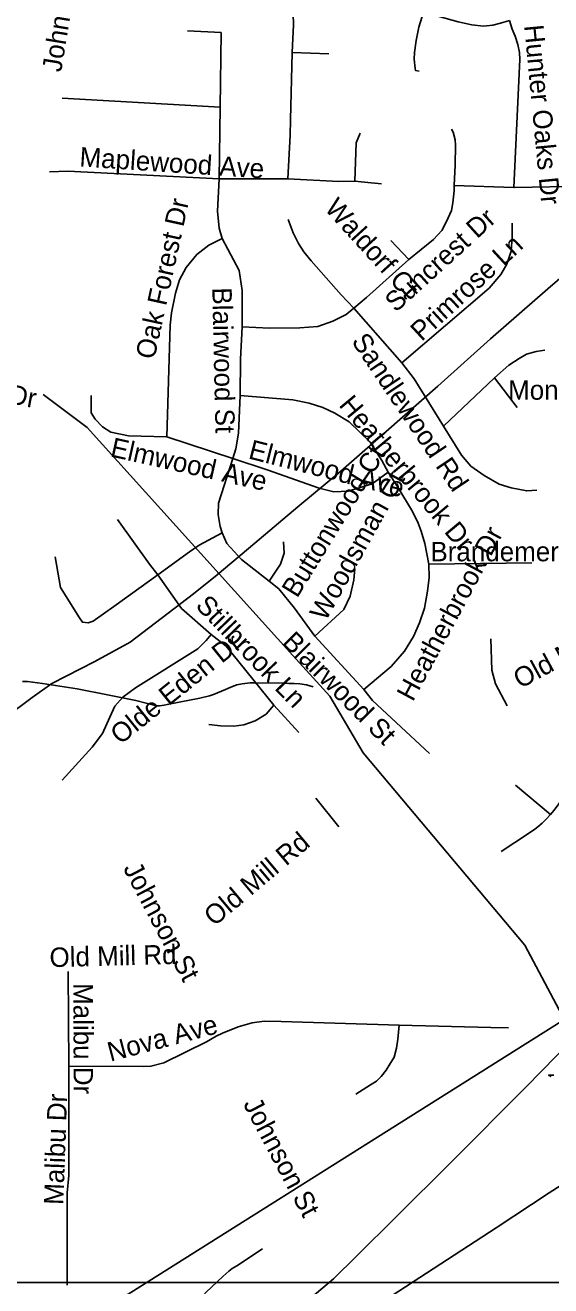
# Model space of a CAD drawing. Extents: x 1662474 to 1856135, y 779280 to 917889.
# Drawn here: x 1698515 to 1701086, y 826572 to 832736 of the extents above; entities that cross this region are included whole.
import ezdxf

# ---------------------------------------------------------------- set-up
doc = ezdxf.new("R2010")
doc.units = 0
for name, color, linetype in [('Exist Hydrographic Lake Shore', 7, 'Continuous'), ('Exist Hydrographic Misc Water Feature', 7, 'Continuous'), ('Exist Road Non-System Type 51', 7, 'Continuous'), ('Exist Road Non-System Type 51 Label', 7, 'Continuous'), ('Exist Utilities Electrical Transmission Line', 7, 'Continuous'), ('Map Preparation Inset Cut Line', 7, 'Continuous')]:
    doc.layers.add(name, color=color, linetype=linetype)

msp = doc.modelspace()

# ---------------------------------------------------------------- linework, layer by layer
at = {"layer": 'Exist Hydrographic Lake Shore'}
msp.add_lwpolyline([(1701086.9, 827596.3), (1701075, 827602.1), (1701101.5, 827602.1)], dxfattribs=at)
at = {"layer": 'Exist Hydrographic Misc Water Feature'}
for points in [[(1699824.4, 829654.8), (1698819, 830768.8), (1698604, 830930.8)], [(1701357, 827267.3), (1701326.1, 827448.5), (1701170, 827658.5), (1701155, 827868.8), (1700959, 828237.2), (1700169, 829178.9), (1700005, 829454.6), (1699824.4, 829654.8)], [(1698502.5, 829526.3), (1698526.5, 829527.4), (1698600.6, 829516.8), (1698769.8, 829490.5), (1698917.8, 829461.2), (1699055.6, 829433.8), (1699157.5, 829408.7), (1699171.4, 829408.4), (1699195.5, 829412), (1699209.5, 829414.2), (1699327.6, 829437.3), (1699353.9, 829442.4), (1699369.9, 829446.2), (1699415.9, 829457.6), (1699436.1, 829463.8), (1699494.2, 829487.2), (1699520.4, 829499), (1699550.5, 829510.7), (1699576.7, 829515.9), (1699616, 829520.8), (1699634.6, 829521.3), (1699788.7, 829518.2), (1699804.7, 829517.9), (1699830.7, 829517.3), (1699858.5, 829515.1), (1699890.6, 829511.1), (1699906.6, 829506.7), (1699923.5, 829501.4)]]:
    msp.add_lwpolyline(points, dxfattribs=at)
at = {"layer": 'Exist Road Non-System Type 51'}
for p, q in [((1699821.8, 832603), (1700000.8, 832596.7)), ((1698695.5, 832379.7), (1699468.8, 832336.1)), ((1699464.2, 831984.7), (1699468.8, 832336.1)), ((1699464.2, 831984.7), (1699799.4, 831984.7)), ((1700390.8, 831590.7), (1700302.9, 831684.1)), ((1700356.6, 831085.2), (1700123.1, 831352.7)), ((1700561.4, 830775.2), (1700811.2, 831012.5)), ((1700921.5, 830867.4), (1700811.2, 831012.5)), ((1699208.4, 830722.8), (1699530.1, 830617.5)), ((1700489.5, 830101.5), (1700993.6, 830108)), ((1700172.1, 829487.9), (1699931.5, 829749.5)), ((1699853, 829277.6), (1699731.8, 829412)), ((1701084.8, 828876.9), (1700913.4, 829020.9)), ((1700049.9, 828816.2), (1699937.2, 828957.2)), ((1698728.9, 827646.9), (1698726, 828108.4))]:
    msp.add_line(p, q, dxfattribs=at)
for points in [[(1699821.8, 832603), (1699827, 832737.4), (1699825.6, 832792.2), (1699833.9, 832830.9), (1699851.9, 832894.1), (1699876.6, 832954.2)], [(1700442.5, 832510.9), (1700424.6, 832514.2), (1700421.8, 832524.8), (1700418.1, 832570.4), (1700419.4, 832603), (1700427.5, 832662.1), (1700440.9, 832727.4), (1700463.2, 832800.7)], [(1700463.2, 832800.7), (1700632.2, 832753.4), (1700698.9, 832738.2), (1700757.1, 832731.9), (1700801.8, 832737.1), (1700840.6, 832746.4), (1700884.1, 832758.9)], [(1699468.8, 832336.1), (1699473.5, 832699.9), (1699309.9, 832708)], [(1700904.9, 831943.2), (1700933.2, 832533.7), (1700934.6, 832568.1), (1700932.2, 832603.2), (1700925.1, 832642.1), (1700912.2, 832682.8), (1700896.2, 832717.2), (1700884.1, 832758.9)], [(1699799.4, 831984.7), (1699811.2, 832199.1), (1699812.4, 832274.2), (1699821.8, 832603)], [(1700127.8, 831974.4), (1700134.4, 832161.5), (1700154, 832208.5)], [(1700613.9, 831953.2), (1700618.1, 832052.4), (1700620.6, 832150.2), (1700618.1, 832176.5), (1700607.6, 832213.5), (1700600.8, 832227.4)], [(1698634.1, 832019.6), (1698724.6, 832021.9), (1699464.2, 831984.7)], [(1699477.9, 831692.8), (1699464.6, 831743.4), (1699456.1, 831826.4), (1699464.2, 831984.7)], [(1699799.4, 831984.7), (1700048.8, 831971.5), (1700127.8, 831974.4)], [(1700127.8, 831974.4), (1700174.8, 831969.2), (1700258.2, 831961)], [(1700390.8, 831590.7), (1700511.8, 831687.8), (1700553, 831732.7), (1700576.6, 831777), (1700600.2, 831830.4), (1700607.4, 831868.4), (1700612.9, 831926.9), (1700613.9, 831953.2)], [(1700613.9, 831953.2), (1700904.9, 831943.2), (1700907.9, 831943.2), (1701251.9, 831948.4)], [(1700123.1, 831352.7), (1700060.1, 831417.4), (1699913.4, 831583.6), (1699878.4, 831628.8), (1699851.6, 831668.1), (1699825.4, 831720.9), (1699801.6, 831785.7)], [(1700356.6, 831085.2), (1700785.2, 831450.5), (1700841.1, 831517.2), (1700871.6, 831568.4), (1700891.6, 831631.1), (1700896.5, 831699.9), (1700896.5, 831768.1)], [(1699208.4, 830722.8), (1699224.9, 831269.7), (1699230.1, 831330.1), (1699249.9, 831426.1), (1699270.6, 831491.8), (1699301.9, 831551.1), (1699354.1, 831614.6), (1699413.4, 831661.2), (1699477.9, 831692.8)], [(1699575.9, 831261.6), (1699575.9, 831438.4), (1699561.4, 831536.6), (1699477.9, 831692.8)], [(1700123.1, 831352.7), (1700184.8, 831405.1), (1700390.8, 831590.7)], [(1699575.9, 831261.6), (1699710.5, 831254.2), (1699858.8, 831255.8), (1699946.9, 831262.9), (1700019.1, 831288.4), (1700085.2, 831321.2), (1700123.1, 831352.7)], [(1699566.4, 830925.1), (1699569, 831102.5), (1699575.9, 831261.6)], [(1700811.2, 831012.5), (1700881.1, 831074.4), (1700930.9, 831105.7), (1700966.4, 831127.9), (1701014.4, 831141.4), (1701057.1, 831147.4)], [(1700561.4, 830775.2), (1700418.4, 831006.4), (1700356.6, 831085.2)], [(1698837.2, 830925.1), (1698838.4, 830840.9), (1698858.2, 830810.4), (1698893.9, 830771.9), (1698934.1, 830745.6), (1699020.8, 830729), (1699082.1, 830726.4), (1699208.4, 830722.8)], [(1699530.1, 830617.5), (1699545.6, 830665.5), (1699558.8, 830741.9), (1699566.4, 830925.1)], [(1699566.4, 830925.1), (1699824.1, 830904.4), (1699903.4, 830888.6), (1699970.9, 830866.9), (1700030.1, 830839), (1700099.4, 830797.5), (1700202.6, 830696.8), (1700259.6, 830607.5), (1700291, 830550)], [(1701016.8, 830462.9), (1700968.1, 830459.2), (1700892.4, 830474.7), (1700834.1, 830492.5), (1700759.9, 830534.9), (1700695.2, 830580.5), (1700649.4, 830634.2), (1700561.4, 830775.2)], [(1699477.9, 830253.4), (1699469.5, 830284.4), (1699458.5, 830343.8), (1699461.4, 830399.9), (1699530.1, 830617.5)], [(1699530.1, 830617.5), (1699698.9, 830562.4), (1699953, 830473.1), (1700024.1, 830455.2), (1700095.5, 830457.1), (1700212.4, 830494.4), (1700291, 830550)], [(1700291, 830550), (1700337.2, 830477.6), (1700410.1, 830357.7), (1700437.5, 830301.5), (1700451.9, 830261.9), (1700469.5, 830201.5), (1700489.5, 830101.5)], [(1699164.2, 830047.9), (1699122.9, 830100.7), (1698967.4, 830318.5)], [(1699164.2, 830047.9), (1699319.6, 830161.4), (1699366.4, 830193.6), (1699477.9, 830253.4)], [(1699709.1, 830017.8), (1699572.6, 830123.8), (1699501.9, 830202.2), (1699477.9, 830253.4)], [(1699709.1, 830017.8), (1699764.5, 830100.2), (1699782.1, 830154.2), (1699777.9, 830210.2)], [(1698662.1, 830136.4), (1698687.6, 829986), (1698780.1, 829838.2), (1698795.2, 829818), (1698823.9, 829814.4), (1698847.5, 829821.4), (1698948.2, 829893.6), (1699164.2, 830047.9)], [(1699931.5, 829749.5), (1700074.2, 829878.4), (1700104.1, 829944.5), (1700122.9, 830024.6), (1700127.8, 830078.7)], [(1700489.5, 830101.5), (1700490.5, 830034.9), (1700483.6, 829968.7), (1700467.9, 829886), (1700443, 829813.9), (1700414.9, 829746.4), (1700370, 829675.5), (1700304.4, 829600.4), (1700172.1, 829487.9)], [(1699424.9, 829756.9), (1699280, 829884.7), (1699164.2, 830047.9)], [(1699931.5, 829749.5), (1699833, 829886), (1699755.1, 829979.4), (1699709.1, 830017.8)], [(1698696.6, 829045.4), (1698843.6, 829205.9), (1698893.4, 829273.4), (1698929.9, 829351.9), (1698953.2, 829405.7), (1698992.4, 829450.6), (1699054.1, 829496.5), (1699359, 829687), (1699400.5, 829727.8), (1699424.9, 829756.9)], [(1699731.8, 829412), (1699498.4, 829700.4), (1699424.9, 829756.9)], [(1700873.1, 829407.5), (1700814.9, 829515.2), (1700798.1, 829582.9), (1700791.9, 829736.1)], [(1700493.1, 829175.5), (1700213.9, 829434), (1700172.1, 829487.9)], [(1699413.4, 829316.2), (1699470.6, 829309.9), (1699536.1, 829308.1), (1699584.2, 829315.2), (1699639.4, 829334), (1699693.6, 829367.4), (1699731.8, 829412)], [(1701084.8, 828876.9), (1701100.5, 828895.8), (1701117.2, 828917.8), (1701132.8, 828940.4), (1701142.8, 828956.1), (1701156.1, 828980.5), (1701164.5, 828997), (1701172.1, 829013.9), (1701180.8, 829034.6), (1701191, 829056.6), (1701213.4, 829101.2), (1701224.6, 829122.8), (1701252.6, 829171), (1701272.9, 829194.2)], [(1700842.5, 828696.5), (1700977.6, 828783.9), (1701008.4, 828805.2), (1701022.5, 828816.4), (1701043.5, 828834.6), (1701063.5, 828854.2), (1701084.8, 828876.9)], [(1699401.9, 827764.5), (1699448.5, 827792.1), (1699480.9, 827807.6), (1699556.9, 827837.8), (1699624.6, 827857.2), (1699684.2, 827865.6), (1699767.9, 827864.5), (1700343.5, 827846.9)], [(1700133, 827509.7), (1700204.4, 827554.9), (1700233.6, 827573.4), (1700256.6, 827595.2), (1700281.4, 827625.9), (1700299.4, 827655.6), (1700319.1, 827690.5), (1700331.1, 827733.5), (1700338, 827777.9), (1700343.5, 827846.9)], [(1700343.5, 827846.9), (1700792.4, 827834.6), (1700879.2, 827833.5)], [(1698728.9, 827646.9), (1699093.4, 827644.4), (1699129.9, 827645.9), (1699194.1, 827662.2), (1699401.9, 827764.5)], [(1698721, 826575), (1698721.2, 827026.5), (1698729.1, 827112.2), (1698728.9, 827646.9)], [(1699366.1, 826497.6), (1699372.9, 826508.4), (1699379.5, 826517.6), (1699386.6, 826526.5), (1699400, 826540.7), (1699482.6, 826617.2), (1699495.8, 826630.2), (1699511.5, 826643.9), (1699528.1, 826656.2), (1699549.6, 826669.2), (1699676.4, 826753.2)]]:
    msp.add_lwpolyline(points, dxfattribs=at)
at = {"layer": 'Exist Utilities Electrical Transmission Line'}
for points in [[(1698284, 829251.4), (1698550.1, 829448.5), (1698645, 829517.4), (1698856.1, 829625.2), (1699029.3, 829719.4), (1699337.9, 829956), (1699455, 830048.9), (1699638.9, 830202.9), (1699848.8, 830380.7), (1700058.9, 830556.3), (1700280.9, 830749.9), (1700533.6, 830971.3), (1700790.2, 831202.7), (1701070.9, 831447.7), (1701341.6, 831680.7), (1701711.4, 832012.8), (1702145.9, 832432.2), (1702520.1, 832794.3)], [(1698412.5, 825294.6), (1698803.4, 825554.4), (1700105.2, 826390.5), (1700818.4, 826854.9), (1701078.4, 827026.1), (1701539.9, 827321.1), (1701932.7, 827576.9), (1702347.7, 827840.4), (1702855.5, 828168.9), (1703464, 828560.4), (1704177.3, 829020.8), (1704330.5, 829125.1)], [(1692929.2, 823686.1), (1695261.2, 824166.9), (1701520.4, 828105.5)], [(1698412.5, 825294.6), (1699147.3, 825882.8), (1699284.5, 825997.3), (1699599.4, 826250), (1700023.5, 826605.4), (1700136.8, 826718.2), (1700328.8, 826908.2), (1700598, 827177.3), (1700966.1, 827545.4), (1701186.6, 827771.1), (1701358.5, 827937.3), (1701520.4, 828105.5)]]:
    msp.add_lwpolyline(points, dxfattribs=at)
at = {"layer": 'Map Preparation Inset Cut Line'}
for points in [[(1731035.7, 826588.1), (1668486.3, 826588.1), (1668486.3, 870408.9), (1731035.7, 870408.9)], [(1731035.7, 782767.4), (1668486.3, 782767.4), (1668486.3, 826588.1), (1731035.7, 826588.1)]]:
    msp.add_lwpolyline(points, close=True, dxfattribs=at)

# ---------------------------------------------------------------- texts
at = {"layer": 'Exist Road Non-System Type 51 Label'}
for s, rotation, p in [('Johnson St', 80.73207, (1698691.1, 832503.9)), ('Hunter Oaks Dr', 275.48929, (1700955.4, 832734.4)), ('Maplewood Ave', 356.22847, (1698778.9, 832046.1)), ('Waldorf Ct', 312.25784, (1699975, 831836.9)), ('Oak Forest Dr', 77.64997, (1699146.7, 831098.1)), ('Suncrest Dr', 42.19633, (1700328, 831328.9)), ('Primrose Ln', 42.63145, (1700453.9, 831187.2)), ('Blairwood St', 271.27232, (1699430.3, 831453.3)), ('Sandlewood Rd', 304.00458, (1700108.2, 831190.3)), ('Ruskin Dr', 349.65623, (1698012.5, 830963.5)), ('Heatherbrook Dr', 309.78477, (1700045.6, 830877.3)), ('Elmwood Ave', 347.35984, (1698927.5, 830628.4)), ('Elmwood Ave', 345.65754, (1699602.4, 830618.7)), ('Buttonwood Ct', 58.50992, (1699845.3, 829931.5)), ('Woodsman Ct', 60.95891, (1699984.8, 829817.4)), ('Heatherbrook Dr', 61.77266, (1700411.1, 829424.6)), ('Stillbrook Ln', 313.94246, (1699343.9, 829893.5)), ('Old Mill Rd', 28.59584, (1700936.2, 829489.8)), ('Olde Eden Dr', 38.69433, (1698980.3, 829215.3)), ('Blairwood St', 314.98408, (1699766.8, 829714)), ('Old Mill Rd', 40.01624, (1699439.7, 828326.5)), ('Johnson St', 297.90126, (1698992.3, 828613.3)), ('Old Mill Rd', 1.44593, (1698635.3, 828130.3)), ('Malibu Dr', 270.09087, (1698751.2, 828052.4)), ('Nova Ave', 14.80084, (1698932, 827667.5)), ('Malibu Dr', 87.96986, (1698701.7, 826966.6)), ('Johnson St', 297.90126, (1699579.2, 827461.1))]:
    msp.add_text(s, height=95, rotation=rotation, dxfattribs=at).set_placement(p)
for s, p in [('Montclair Ct', (1700876.9, 830904.9)), ('Brandemere Dr', (1700497.1, 830114.9))]:
    msp.add_text(s, height=95, dxfattribs=at).set_placement(p)

doc.saveas('drawing.dxf')
